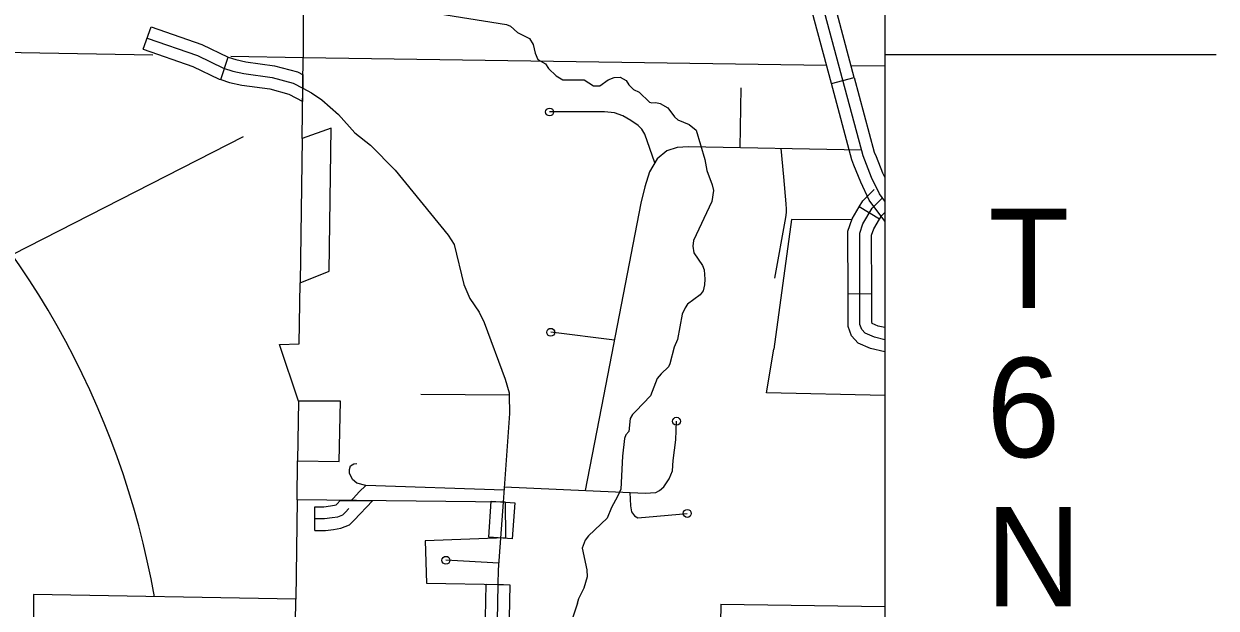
# Model space of a CAD drawing. Extents: x 1370567 to 1373900, y 377514 to 379648.
# Drawn here: x 1372869.7 to 1373085.5, y 378262.2 to 378368 of the extents above; entities that cross this region are included whole.
import ezdxf

# ---------------------------------------------------------------- set-up
doc = ezdxf.new("R2010")
doc.units = 0
for name, color, linetype in [('Default', 7, 'Continuous'), ('S_BREAKLINE', 7, 'Continuous'), ('Survey Symbols', 7, 'Continuous')]:
    doc.layers.add(name, color=color, linetype=linetype)

msp = doc.modelspace()

# ---------------------------------------------------------------- linework, layer by layer
at = {"layer": 'Default'}
for p, q in [((1372891.33, 378363.44), (1372892.74, 378367.48)), ((1372905.39, 378357.93), (1372906.73, 378362)), ((1373015.9, 378357.21), (1373020.04, 378358.32)), ((1372720.11, 378250.84), (1372909.45, 378347.63)), ((1373024.61, 378332.69), (1373020.93, 378334.88)), ((1373023.19, 378319.12), (1373018.91, 378319.11)), ((1372922.38, 378276.32), (1372922.38, 378280.6)), ((1372954.33, 378281.59), (1372958.6, 378281.28)), ((1372958.13, 378274.77), (1372953.86, 378275.07)), ((1372953.39, 378266.56), (1372957.68, 378266.48))]:
    msp.add_line(p, q, dxfattribs=at)
for points in [[(1372919.86, 378483.17), (1372919.95, 378457.07), (1372920.3, 378361.93)], [(1373025.55, 378335.9), (1373024.58, 378337.22), (1373023.18, 378340.22), (1373021.64, 378344.1), (1373001.88, 378417.76)], [(1372917.3, 378374.32), (1372957.1, 378367.9), (1372957.81, 378367.61), (1372959.1, 378366.47), (1372961.24, 378365.35), (1372961.92, 378364.27), (1372962.29, 378362.7), (1372962.78, 378361.56), (1372964.17, 378360.76), (1372964.66, 378359.96), (1372966.09, 378358.59), (1372967.31, 378357.87), (1372967.89, 378357.9), (1372971.17, 378357.9), (1372972.85, 378356.81), (1372973.99, 378356.81), (1372975.51, 378357.89), (1372976.56, 378358.32), (1372977.65, 378358.38), (1372978.73, 378357.75), (1372979.25, 378357.01), (1372980.07, 378356.15), (1372981.1, 378355.66), (1372982.96, 378353.86), (1372983.39, 378353.75), (1372984.1, 378353.81), (1372984.9, 378353.63), (1372986.27, 378352.81), (1372987.52, 378351.18), (1372988.1, 378350.66), (1372990.18, 378349.83), (1372991.43, 378348.75), (1372993, 378343.44), (1372993.35, 378341.47), (1372994.29, 378338.87)], [(1373020.04, 378358.32), (1373016.13, 378372.89)], [(1373015.9, 378357.21), (1373011.99, 378371.78)], [(1372892.74, 378367.48), (1372901.96, 378364.27), (1372906.68, 378362.02), (1372906.73, 378362)], [(1372892.04, 378365.46), (1372901.14, 378362.29), (1372905.88, 378360.03), (1372907.54, 378359.48), (1372909.53, 378359.03), (1372914.64, 378358.34), (1372918.47, 378357.31), (1372920.23, 378356.37)], [(1372831.72, 378363.48), (1372893.06, 378362.42)], [(1372891.33, 378363.44), (1372900.33, 378360.3), (1372905.08, 378358.03), (1372905.39, 378357.93)], [(1372906.73, 378362), (1372908.11, 378361.55), (1372909.92, 378361.14), (1372915.07, 378360.44), (1372919.26, 378359.31), (1372920.26, 378358.78)], [(1372907.19, 378362.17), (1372920.3, 378361.93)], [(1372956.85, 378281.43), (1372919.18, 378281.82), (1372919.28, 378288.88), (1372926.8, 378288.81), (1372927.02, 378299.68), (1372919.43, 378299.68), (1372916.01, 378309.97), (1372919.58, 378310.11), (1372919.74, 378321.13), (1372925.01, 378323.22), (1372925.37, 378349.14), (1372920.11, 378347.27), (1372920.3, 378361.93), (1373015.01, 378360.52)], [(1373019.47, 378360.47), (1373025.55, 378360.41)], [(1372905.39, 378357.93), (1372906.96, 378357.42), (1372909.15, 378356.91), (1372914.22, 378356.23), (1372917.68, 378355.3), (1372920.19, 378353.96), (1372920.26, 378358.78)], [(1373020.04, 378358.32), (1373023.67, 378344.78), (1373023.98, 378344.02)], [(1372920.23, 378356.37), (1372921.81, 378355.53), (1372923.63, 378354.25), (1372926.69, 378351.59), (1372929.63, 378348.28), (1372932.45, 378346.08), (1372936.96, 378341.56), (1372946.55, 378329.77), (1372947.61, 378328.06), (1372949.35, 378320.83), (1372950.46, 378318.29), (1372952.14, 378315.83), (1372953.06, 378313.95), (1372956.85, 378303.7), (1372957.59, 378301.19), (1372957.59, 378300.79)], [(1372999.4, 378345.56), (1372999.58, 378356.45)], [(1373019.99, 378342.44), (1373019.6, 378343.43), (1373015.9, 378357.21)], [(1372983.92, 378342.84), (1372982.1, 378348.08), (1372981.56, 378348.97), (1372980.9, 378349.61), (1372979.59, 378350.53), (1372978.17, 378351.37), (1372976.64, 378351.92), (1372974.84, 378352.07), (1372964.88, 378352.07)], [(1372920.11, 378347.27), (1372919.74, 378321.13)], [(1373021.35, 378345.16), (1372990.03, 378345.73), (1372987.97, 378345.63), (1372986.12, 378345.04), (1372984.36, 378343.58), (1372982.99, 378341.23), (1372982.11, 378338.49), (1372981.42, 378335.56), (1372974.67, 378300.64), (1372971.35, 378283.54)], [(1373006.73, 378345.43), (1373007.22, 378340.33), (1373007.66, 378335.41), (1373007.72, 378334.48), (1373007.72, 378333.87), (1373007.6, 378332.97), (1373005.6, 378321.99)], [(1373023.98, 378344.02), (1373025.15, 378341.07), (1373025.55, 378340.21)], [(1373025.55, 378332.28), (1373022.72, 378336.12), (1373021.21, 378339.37), (1373019.99, 378342.44)], [(1372994.29, 378338.87), (1372994.57, 378337.87), (1372994.23, 378335.87), (1372990.94, 378328.77), (1372990.8, 378327.8), (1372990.97, 378326.54), (1372992.54, 378324.26), (1372992.85, 378323.51), (1372993, 378321.77), (1372992.94, 378320.8), (1372992.68, 378319.69), (1372992.14, 378318.95), (1372989.88, 378317.26), (1372989.4, 378316.58), (1372988.91, 378315.44), (1372988.06, 378310.87), (1372987.43, 378309.47), (1372986.65, 378306.45), (1372986.43, 378305.9), (1372985.06, 378304.65), (1372984.37, 378303.82), (1372983.14, 378300.68), (1372980.51, 378297.89), (1372979.91, 378297.29), (1372979.46, 378296.58), (1372979.23, 378294.23), (1372978.71, 378293.64), (1372978.43, 378292.98), (1372978.09, 378289.73), (1372977.77, 378283.79), (1372977.2, 378282.42), (1372976.11, 378280.45), (1372975.28, 378278.51), (1372971.92, 378275.34), (1372971.32, 378274.57), (1372970.77, 378273.09), (1372971.6, 378269.2)], [(1373020.93, 378334.88), (1373021.58, 378335.97), (1373023.62, 378338.04)], [(1373025.55, 378310.83), (1373023.68, 378311.27), (1373022, 378312.02), (1373021.4, 378312.67), (1373021.06, 378313.59), (1373021.03, 378330.12), (1373021.61, 378331.83), (1373023.29, 378334.65), (1373025.15, 378336.54)], [(1373018.91, 378319.11), (1373018.89, 378330.46), (1373019.65, 378332.73), (1373020.93, 378334.88)], [(1373019.58, 378332.54), (1373008.65, 378332.6), (1373005.5, 378309.15)], [(1373023.19, 378319.12), (1373023.18, 378329.77), (1373023.56, 378330.93), (1373024.61, 378332.69)], [(1373024.61, 378332.69), (1373025, 378333.33), (1373025.55, 378333.89)], [(1373025.55, 378308.63), (1373023, 378309.23), (1373020.72, 378310.24), (1373019.54, 378311.54), (1373018.92, 378313.2), (1373018.91, 378319.11)], [(1373025.55, 378313.04), (1373024.37, 378313.31), (1373023.28, 378313.8), (1373023.26, 378313.81), (1373023.2, 378313.98), (1373023.19, 378319.12)], [(1372976.63, 378310.77), (1372965.09, 378312.18)], [(1373025.55, 378300.75), (1373004.14, 378301.22), (1373005.5, 378309.15)], [(1372919.43, 378299.68), (1372919.28, 378288.88)], [(1372957.65, 378300.79), (1372941.55, 378300.94)], [(1372957.59, 378300.79), (1372957.62, 378297.5), (1372956.47, 378281.43)], [(1372956.66, 378284.2), (1372982.18, 378283.05), (1372984.12, 378283.19), (1372984.77, 378283.55), (1372985.56, 378284.2), (1372986.56, 378285.64), (1372987.14, 378287.08), (1372987.28, 378288.95), (1372987.72, 378292.7), (1372987.86, 378296.08)], [(1372956.64, 378283.6), (1372931.64, 378284.42), (1372929.98, 378284.85), (1372929.24, 378285.54), (1372928.67, 378286.65), (1372928.64, 378287.36), (1372928.84, 378287.99), (1372929.47, 378288.39), (1372929.98, 378288.45)], [(1372928.97, 378281.72), (1372929.37, 378282.15), (1372930.39, 378283.3), (1372931.64, 378284.42)], [(1372979.44, 378283.17), (1372979.51, 378280.75), (1372979.73, 378279.67), (1372980.23, 378278.95), (1372980.88, 378278.59), (1372989.8, 378279.38)], [(1372919.18, 378281.82), (1372918.93, 378263.88)], [(1372922.38, 378280.6), (1372924.04, 378280.6), (1372925.22, 378280.74), (1372925.98, 378280.86), (1372926.27, 378280.97), (1372926.43, 378281.13), (1372927, 378281.74), (1372932.82, 378281.68)], [(1372922.38, 378276.32), (1372924.3, 378276.32), (1372925.8, 378276.5), (1372927.09, 378276.7), (1372928.65, 378277.29), (1372929.51, 378278.15), (1372932.82, 378281.68)], [(1372922.38, 378278.46), (1372924.17, 378278.46), (1372925.51, 378278.62), (1372926.53, 378278.78), (1372927.46, 378279.13), (1372927.97, 378279.64), (1372928.56, 378280.27)], [(1372956.85, 378281.43), (1372956.9, 378274.95), (1372942.36, 378274.45), (1372942.63, 378266.74), (1372956.56, 378266.5)], [(1372953.86, 378275.07), (1372954.33, 378281.59)], [(1372956.47, 378281.43), (1372956, 378274.92)], [(1372958.6, 378281.28), (1372958.13, 378274.77)], [(1372956, 378274.92), (1372955.58, 378269.16), (1372955.54, 378266.52)], [(1372955.67, 378270.4), (1372946.12, 378270.9)], [(1372971.6, 378269.2), (1372971.68, 378267.89), (1372971.11, 378265.87), (1372970.14, 378263.9), (1372969.9, 378263.08)], [(1372953.12, 378251.48), (1372953.39, 378266.56)], [(1372955.54, 378266.52), (1372955.24, 378250.15), (1372955.46, 378235.02), (1372955.8, 378225.69), (1372956.08, 378216.61)], [(1372957.68, 378266.48), (1372957.4, 378251.4)], [(1372918.7, 378246.26), (1372918.93, 378263.88), (1372871.48, 378264.68), (1372871.36, 378228.83), (1372894.99, 378228.75), (1372895.79, 378228.73)], [(1372969.94, 378263.16), (1372968.51, 378258.82), (1372968.11, 378256.16), (1372967.86, 378254.96), (1372967.71, 378252.11), (1372967.71, 378251.42), (1372967.31, 378249.91)], [(1372995.89, 378262.94), (1372995.22, 378225)], [(1372995.89, 378262.94), (1373025.55, 378262.51)]]:
    msp.add_lwpolyline(points, dxfattribs=at)
for centre in [(1372964.88, 378352.07), (1372965.09, 378312.18), (1372987.86, 378296.08), (1372989.8, 378279.38), (1372946.12, 378270.9)]:
    msp.add_circle(centre, 0.714, dxfattribs=at)
msp.add_arc((1372741.09, 378237.31), 154.64, 10.0556, 48.844, dxfattribs=at)
at = {"layer": 'S_BREAKLINE'}
msp.add_line((1373085.55, 378362.42), (1373025.55, 378362.42), dxfattribs=at)
at = {"layer": 'Survey Symbols'}
msp.add_lwpolyline([(1371518.13, 378743.2), (1373025.55, 378743.2), (1373025.55, 377817.56), (1371518.13, 377817.56)], close=True, dxfattribs=at)
msp.add_lwpolyline([(1371518.13, 378743.2), (1373025.55, 378743.2), (1373025.55, 377817.56), (1371518.13, 377817.56)], close=True, dxfattribs=at)
msp.add_lwpolyline([(1371518.13, 378743.2), (1373025.55, 378743.2), (1373025.55, 377817.56), (1371518.13, 377817.56)], close=True, dxfattribs=at)

# ---------------------------------------------------------------- texts
at = {"layer": 'Default'}
for s, p in [('T', (1373044.29, 378316.57)), ('6', (1373043.95, 378289.57)), ('N', (1373043.78, 378262.57))]:
    msp.add_text(s, height=18, dxfattribs=at).set_placement(p)

doc.saveas('drawing.dxf')
